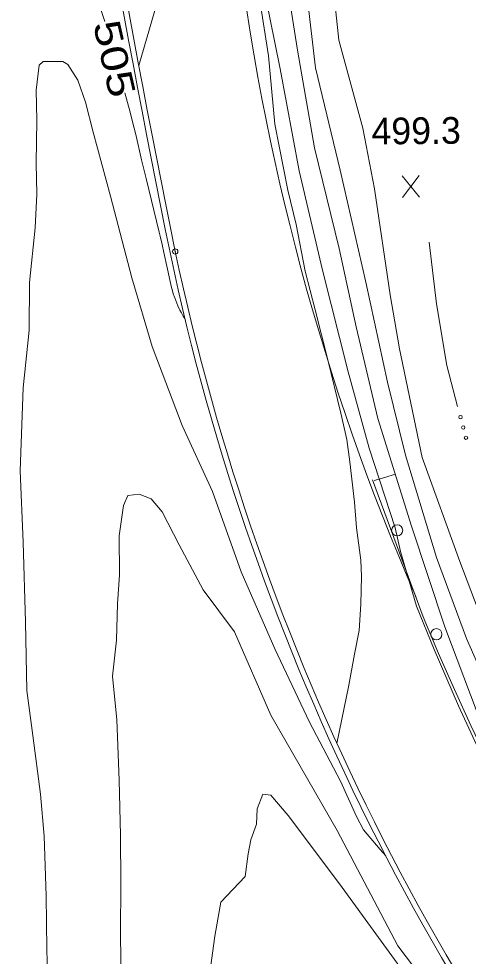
# Model space of a CAD drawing. Extents: x 2361284 to 2366480, y 6976556 to 6985346.
# Drawn here: x 2364558.5 to 2364639.3, y 6977059.8 to 6977228.2 of the extents above; entities that cross this region are included whole.
import ezdxf
from ezdxf.enums import TextEntityAlignment as Align

# ---------------------------------------------------------------- set-up
doc = ezdxf.new("R2010")
doc.units = 0
doc.header["$LTSCALE"] = 1.9
doc.header["$PDMODE"] = 32
doc.header["$PDSIZE"] = 0.95
for name, color, linetype, lineweight in [('12', 7, 'Continuous', 13), ('13', 7, 'Continuous', 13), ('17', 7, 'Continuous', 13), ('21', 7, 'Continuous', 13), ('3', 7, 'Continuous', 13), ('5', 7, 'Continuous', 13)]:
    doc.layers.add(name, color=color, linetype=linetype, lineweight=lineweight)

msp = doc.modelspace()

# ---------------------------------------------------------------- linework, layer by layer
at = {"layer": '12'}
for p, q in [((2364630.537, 6977196.113), (2364627.42, 6977199.964)), ((2364627.457, 6977196.084), (2364630.5, 6977199.993))]:
    msp.add_line(p, q, dxfattribs=at)
for points in [[(2364573.979, 6977227.674), (2364571.011, 6977236.867)], [(2364614.64, 6977237.352), (2364616.033, 6977224.354), (2364620.373, 6977208.494), (2364622.427, 6977197.633), (2364625.278, 6977178.56), (2364626.97, 6977168.895), (2364631.006, 6977149.383), (2364637.775, 6977130.705), (2364643.929, 6977114.553), (2364646.861, 6977106.961), (2364652.245, 6977095.911)], [(2364583.958, 6977233.029), (2364580.094, 6977219.782)], [(2364588.388, 6977174.319), (2364588.088, 6977174.764), (2364587.948, 6977174.986), (2364587.751, 6977175.321), (2364587.481, 6977175.831), (2364587.356, 6977176.092), (2364587.125, 6977176.627), (2364586.555, 6977178.06), (2364586.295, 6977178.782), (2364586.069, 6977179.514), (2364585.974, 6977179.886), (2364585.718, 6977180.991), (2364585.235, 6977183.206), (2364584.611, 6977186.163), (2364584.291, 6977187.639), (2364583.955, 6977189.111), (2364583.779, 6977189.846), (2364581.417, 6977199.463), (2364580.605, 6977202.852), (2364579.529, 6977207.373), (2364578.981, 6977209.631), (2364578.537, 6977211.377), (2364577.601, 6977214.858)]]:
    msp.add_lwpolyline(points, dxfattribs=at)
at = {"layer": '13'}
for points in [[(2364605.765, 6977240.807), (2364608.599, 6977222.543), (2364611.677, 6977205.001), (2364616.11, 6977186.882), (2364619.173, 6977172.851), (2364623.069, 6977156.367), (2364629.113, 6977137.043), (2364635.076, 6977118.949), (2364643.099, 6977097.694), (2364654.14, 6977076.557), (2364661.962, 6977063.832), (2364666.958, 6977054.798)], [(2364602.721, 6977232.848), (2364605.471, 6977219.203), (2364608.936, 6977200.825), (2364613.116, 6977183.023), (2364617.73, 6977164.736), (2364621.489, 6977151.062), (2364626.196, 6977136.735), (2364627.106, 6977132.464), (2364630.03, 6977122.652), (2364633.175, 6977114.891), (2364637.562, 6977104.742), (2364642.688, 6977093.59), (2364646.396, 6977085.345), (2364647.004, 6977083.441), (2364648.306, 6977079.133), (2364648.93, 6977075.418), (2364649.227, 6977070.481), (2364649.484, 6977068.674), (2364649.567, 6977064.114), (2364649.707, 6977061.026), (2364649.69, 6977055.454)], [(2364610.383, 6977231.71), (2364611.871, 6977219.334), (2364616.306, 6977200.945), (2364620.896, 6977180.838), (2364624.807, 6977162.893), (2364628.042, 6977149.775), (2364633.598, 6977131.426), (2364638.966, 6977116.866), (2364645.129, 6977102.974), (2364648.943, 6977094), (2364654.465, 6977082.372), (2364662.583, 6977071.008), (2364672.927, 6977060.206)], [(2364601.824, 6977231.479), (2364603.389, 6977221.513), (2364604.566, 6977209.234), (2364606.849, 6977197.365), (2364608.367, 6977191.219), (2364609.988, 6977182.814), (2364611.764, 6977175.911), (2364614.05, 6977166.882), (2364616.381, 6977157.303), (2364617.506, 6977152.584), (2364618.004, 6977148.589), (2364618.873, 6977141.326), (2364619.207, 6977136.699), (2364619.992, 6977130.936), (2364620.13, 6977127.977), (2364620.007, 6977122.997), (2364619.672, 6977118.263), (2364618.853, 6977114.015), (2364617.866, 6977108.435), (2364615.695, 6977097.994)], [(2364624.466, 6977077.785), (2364623.495, 6977078.917), (2364620.503, 6977082.469), (2364619.219, 6977084.887), (2364616.369, 6977091.19), (2364610.798, 6977101.817), (2364604.532, 6977114.978), (2364598.51, 6977128.792), (2364593.352, 6977143.253), (2364587.87, 6977155.132), (2364582.505, 6977169.272), (2364578.827, 6977181.658), (2364574.977, 6977196.332), (2364571.868, 6977207.783), (2364570.497, 6977213.16), (2364569.159, 6977217.148), (2364567.362, 6977219.951), (2364566.447, 6977220.502), (2364562.897, 6977220.498), (2364562.213, 6977219.832), (2364561.666, 6977215.336), (2364561.757, 6977209.977), (2364561.66, 6977202.216), (2364561.793, 6977196.687), (2364561.471, 6977190.623), (2364560.464, 6977180.773), (2364560.406, 6977172.212), (2364559.334, 6977161.861), (2364558.756, 6977146.966), (2364559.278, 6977134.129), (2364559.704, 6977119.792), (2364559.971, 6977107.514), (2364561.028, 6977099.423), (2364562.428, 6977088.887), (2364563.1, 6977081.343), (2364563.452, 6977070.595), (2364563.553, 6977061.026), (2364563.903, 6977047.358)], [(2364638.277, 6977046.285), (2364626.66, 6977061.656), (2364615.734, 6977082.343), (2364603.825, 6977103.101), (2364597.262, 6977118.029), (2364591.651, 6977125.597), (2364587.323, 6977133.656), (2364584.307, 6977139.577), (2364582.335, 6977141.919), (2364580.166, 6977142.768), (2364578.118, 6977142.539), (2364577.335, 6977140.751), (2364576.587, 6977135.314), (2364576.634, 6977128.294), (2364576.233, 6977123.101), (2364576.095, 6977116.558), (2364575.357, 6977110.081), (2364576.172, 6977102.218), (2364576.565, 6977091.401), (2364576.799, 6977081.523), (2364576.891, 6977072.823), (2364576.816, 6977063.883), (2364576.906, 6977054.452)], [(2364630.198, 6977053.479), (2364616.145, 6977072.746), (2364606.966, 6977085.07), (2364603.838, 6977088.682), (2364602.37, 6977088.857), (2364601.395, 6977086.237), (2364601.241, 6977083.516), (2364600.198, 6977080.686), (2364599.732, 6977078.14), (2364599.18, 6977074.105), (2364594.844, 6977069.494), (2364593.762, 6977063.394), (2364592.986, 6977057.686)]]:
    msp.add_lwpolyline(points, dxfattribs=at)
at = {"layer": '17'}
msp.add_lwpolyline([(2364622.124, 6977145.318), (2364631.198, 6977120.752), (2364633.932, 6977114.158), (2364636.804, 6977107.665), (2364639.785, 6977101.213), (2364642.867, 6977094.762), (2364646.067, 6977088.412), (2364649.376, 6977082.133), (2364652.776, 6977075.854), (2364656.316, 6977069.679), (2364659.944, 6977063.583), (2364663.702, 6977057.498)], dxfattribs=at)
for centre in [(2364626.528, 6977136.283), (2364633.583, 6977117.614)]:
    msp.add_circle(centre, 1, dxfattribs=at)
at = {"layer": '21'}
msp.add_lwpolyline([(2364632.309, 6977188.056), (2364633.605, 6977176.949), (2364635.43, 6977165.895), (2364637.39, 6977158.543)], dxfattribs=at)
for centre in [(2364637.909, 6977156.606), (2364638.404, 6977154.751), (2364638.899, 6977152.896)]:
    msp.add_circle(centre, 0.3, dxfattribs=at)
at = {"layer": '3'}
msp.add_line((2364585.703, 6977186.164), (2364585.702, 6977186.171), dxfattribs=at)
for centre, radius, start, end in [((2366851.556, 6977647.754), 2312.391, 184.66472, 191.51434), ((2366851.556, 6977647.754), 2311.431, 184.66472, 191.51434), ((2365020.922, 6977294.249), 426.357, 186.66588, 203.47513), ((2365003.154, 6977274.355), 425.705, 191.92895, 221.22682), ((2365003.154, 6977274.355), 426.665, 191.92895, 221.22682)]:
    msp.add_arc(centre, radius, start, end, dxfattribs=at)
msp.add_point((2364586.642, 6977186.362), dxfattribs=at)
at = {"layer": '5'}
msp.add_lwpolyline([(2364622.383, 6977145.202), (2364624.284, 6977145.79), (2364626.195, 6977146.382)], dxfattribs=at)

# ---------------------------------------------------------------- texts
at = {"layer": '12', "width": 1.3}
msp.add_text(' 505 ', height=4.8, rotation=282.918, dxfattribs=at).set_placement((2364573.391, 6977220.477), align=Align.CENTER)
at = {"layer": '12'}
msp.add_text('499.3', height=4.799, rotation=0.545, dxfattribs=at).set_placement((2364621.931, 6977205.579))

doc.saveas('drawing.dxf')
